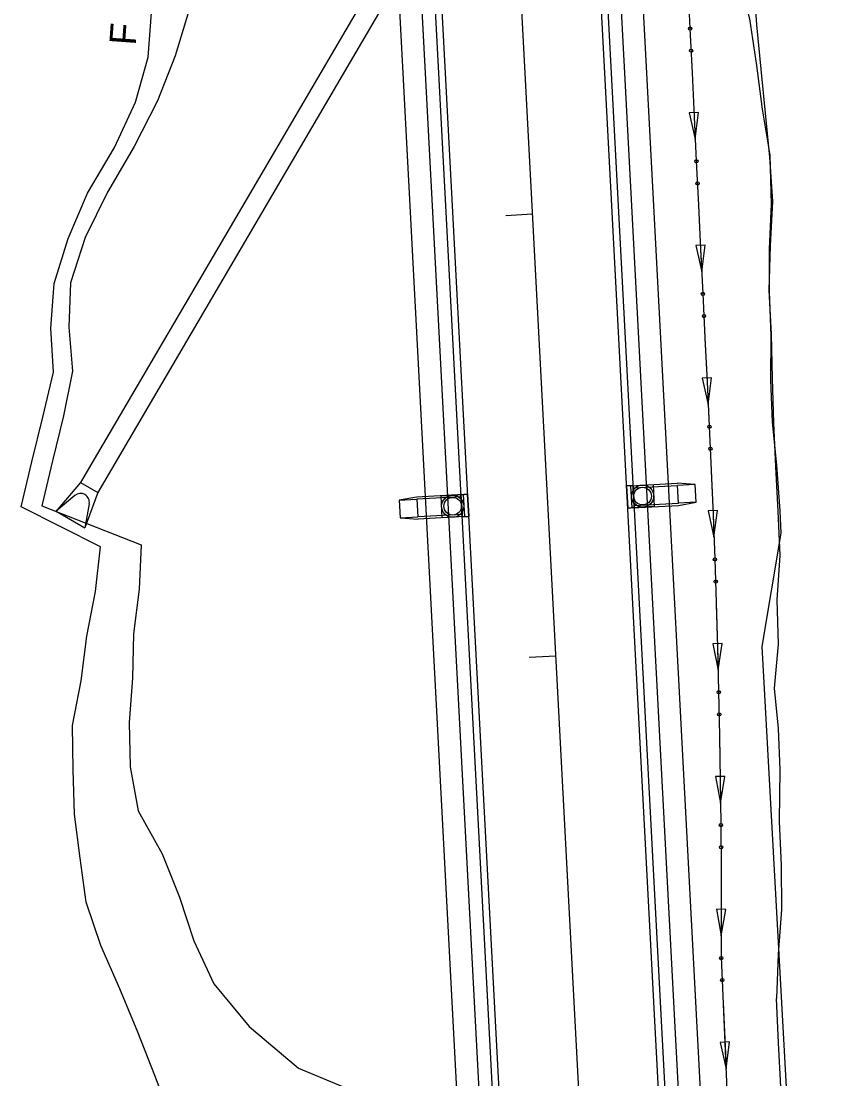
# Model space of a CAD drawing. Extents: x 979959 to 994833, y 1835619 to 1845316.
# Drawn here: x 992371.5 to 992555.1, y 1841958.9 to 1842198 of the extents above; entities that cross this region are included whole.
import ezdxf

# ---------------------------------------------------------------- set-up
doc = ezdxf.new("R2010")
doc.units = 0
for name, color, linetype in [('Future 5 Lane Construction Limits', 7, 'Continuous'), ('R_Drainage', 7, 'Continuous'), ('R_Horz Alg', 7, 'Continuous'), ('R_Horz Alg Stationing', 7, 'Continuous'), ('R_Proposed Const Limits', 7, 'Continuous'), ('R_Proposed Road', 7, 'Continuous'), ('R_Special Ditch', 7, 'Continuous')]:
    doc.layers.add(name, color=color, linetype=linetype)

msp = doc.modelspace()

# ---------------------------------------------------------------- linework, layer by layer
at = {"layer": 'Future 5 Lane Construction Limits'}
for points in [[(992555.13, 1841936.67), (992544.84, 1841952.86), (992539.14, 1842056.63), (992543.41, 1842082.28), (992543.24, 1842087.29), (992542.46, 1842097.61), (992541.44, 1842107.37), (992541.12, 1842116.82), (992541.15, 1842126.86), (992540.77, 1842136.87), (992540.77, 1842146.45), (992541.26, 1842156.64), (992540.93, 1842167.72), (992539.18, 1842178.11), (992537.94, 1842187.98), (992536.34, 1842198.52), (992527.9, 1842231.75)], [(992405.52, 1841949.82), (992401.78, 1841959.63), (992397.92, 1841969.44), (992393.84, 1841979.24), (992389.54, 1841989.03), (992386.24, 1841998.87), (992384.87, 1842008.81), (992383.56, 1842018.75), (992383.31, 1842028.75), (992383.11, 1842038.76), (992385.08, 1842048.87), (992386.38, 1842058.96), (992388.33, 1842069.07), (992389.46, 1842079.15), (992371.52, 1842088.21), (992373.96, 1842098.36), (992376.42, 1842108.5), (992378.82, 1842118.64), (992378.2, 1842128.62), (992379.01, 1842138.68), (992382.15, 1842148.86), (992386.55, 1842159.11), (992392.66, 1842169.44), (992397.37, 1842179.7), (992400.25, 1842189.87), (992400.98, 1842199.92)]]:
    msp.add_lwpolyline(points, dxfattribs=at)
at = {"layer": 'R_Drainage'}
for p, q in [((992447.51, 1842200.38), (992384.95, 1842093.69)), ((992452.89, 1842200.67), (992388.83, 1842091.42)), ((992384.95, 1842093.69), (992379.45, 1842087.27)), ((992384.95, 1842093.69), (992388.83, 1842091.42)), ((992509.95, 1842093.02), (992508.45, 1842092.94)), ((992509.45, 1842092.99), (992519.94, 1842093.55)), ((992509.72, 1842088), (992509.45, 1842092.99)), ((992509.98, 1842092.52), (992519.96, 1842093.05)), ((992510.19, 1842088.53), (992509.98, 1842092.52)), ((992514.45, 1842093.26), (992514.71, 1842088.26)), ((992523.96, 1842093.26), (992519.94, 1842093.55)), ((992523.96, 1842093.26), (992519.96, 1842093.05)), ((992520.18, 1842089.05), (992519.96, 1842093.05)), ((992524.17, 1842089.27), (992523.96, 1842093.26)), ((992383.67, 1842090.79), (992379.45, 1842087.27)), ((992388.83, 1842091.42), (992385.91, 1842083.47)), ((992461.02, 1842090.41), (992457.05, 1842089.69)), ((992457.05, 1842089.69), (992461.04, 1842089.91)), ((992457.05, 1842089.69), (992457.27, 1842085.7)), ((992471.5, 1842090.99), (992461.02, 1842090.41)), ((992471.03, 1842090.46), (992461.04, 1842089.91)), ((992461.04, 1842089.91), (992461.26, 1842085.92)), ((992466.78, 1842085.72), (992466.51, 1842090.71)), ((992471.03, 1842090.46), (992471.25, 1842086.47)), ((992471.5, 1842090.99), (992471.78, 1842086)), ((992386.92, 1842088.89), (992385.91, 1842083.47)), ((992509.72, 1842088), (992520.2, 1842088.55)), ((992510.19, 1842088.53), (992520.18, 1842089.05)), ((992524.17, 1842089.27), (992520.18, 1842089.05)), ((992520.2, 1842088.55), (992524.17, 1842089.27)), ((992379.45, 1842087.27), (992385.91, 1842083.47)), ((992457.27, 1842085.7), (992461.26, 1842085.92)), ((992457.27, 1842085.7), (992461.29, 1842085.42)), ((992471.25, 1842086.47), (992461.26, 1842085.92)), ((992471.78, 1842086), (992461.29, 1842085.42)), ((992471.28, 1842085.97), (992472.77, 1842086.05))]:
    msp.add_line(p, q, dxfattribs=at)
for points in [[(992509.95, 1842093.02), (992510.22, 1842088.03), (992508.72, 1842087.95), (992508.45, 1842092.94)], [(992514.45, 1842093.26), (992514.71, 1842088.26), (992509.72, 1842088), (992509.45, 1842092.99)], [(992466.78, 1842085.72), (992466.51, 1842090.71), (992471.5, 1842090.99), (992471.78, 1842086)], [(992471.28, 1842085.97), (992471, 1842090.96), (992472.5, 1842091.05), (992472.77, 1842086.05)]]:
    msp.add_lwpolyline(points, close=True, dxfattribs=at)
for points in [[(992508.45, 1842092.94), (992508.72, 1842087.95), (992510.22, 1842088.03), (992509.95, 1842093.02)], [(992472.77, 1842086.05), (992472.5, 1842091.05), (992471, 1842090.96), (992471.28, 1842085.97)]]:
    msp.add_lwpolyline(points, dxfattribs=at)
for centre, radius in [((992512.08, 1842090.63), 2.5), ((992512.08, 1842090.63), 2.5), ((992512.08, 1842090.63), 2), ((992512.08, 1842090.63), 2), ((992469.14, 1842088.36), 2.5), ((992469.14, 1842088.36), 2.5), ((992469.14, 1842088.36), 2), ((992469.14, 1842088.36), 2)]:
    msp.add_circle(centre, radius, dxfattribs=at)
msp.add_arc((992384.95, 1842089.25), 2, 349.4557, 129.7729, dxfattribs=at)
at = {"layer": 'R_Horz Alg'}
msp.add_line((992508.95, 1841742.22), (992480.63, 1842278.55), dxfattribs=at)
at = {"layer": 'R_Horz Alg Stationing'}
for points in [[(992481.19, 1842154.09), (992487.18, 1842154.41)], [(992486.47, 1842054.23), (992492.46, 1842054.55)]]:
    msp.add_lwpolyline(points, dxfattribs=at)
at = {"layer": 'R_Proposed Const Limits'}
for points in [[(992537.19, 1842207.12), (992537.88, 1842197.14), (992538.81, 1842187.17), (992539.8, 1842177.21), (992540.78, 1842167.25), (992541.46, 1842157.27), (992540.91, 1842147.23), (992540.63, 1842137.2), (992541.14, 1842127.21), (992541.42, 1842117.21), (992541.69, 1842107.21), (992542.12, 1842097.22), (992542.65, 1842087.24), (992543.12, 1842077.25), (992542.47, 1842067.2), (992542.78, 1842057.2), (992541.88, 1842047.2), (992542.78, 1842038.14), (992543.1, 1842028.75), (992542.96, 1842017.16), (992543.41, 1842007.17), (992543.49, 1841997.16), (992542.72, 1841987.1), (992542.4, 1841977.07)], [(992409.43, 1842200.37), (992406.37, 1842190.19), (992402.37, 1842179.97), (992397.09, 1842169.68), (992391.09, 1842159.35), (992385.98, 1842149.06), (992382.66, 1842138.87), (992382.34, 1842128.84), (992383.1, 1842118.87), (992381.11, 1842108.75), (992378.65, 1842098.6), (992376.19, 1842088.46), (992398.68, 1842079.63), (992398.25, 1842069.6), (992396.93, 1842059.51), (992396.72, 1842049.49), (992395.92, 1842039.43), (992396.21, 1842029.43), (992397.97, 1842019.51), (992403.42, 1842009.79), (992407.37, 1841999.98), (992410.58, 1841990.14), (992415.11, 1841980.36), (992423.07, 1841970.77), (992434.25, 1841961.35), (992455.63, 1841952.46)], [(992547.69, 1841927.28), (992545.23, 1841937.16), (992544.27, 1841947.13), (992543.35, 1841957.09), (992542.81, 1841967.08), (992542.4, 1841977.07)]]:
    msp.add_lwpolyline(points, dxfattribs=at)
at = {"layer": 'R_Proposed Road'}
for p, q in [((992526.92, 1841743.17), (992498.6, 1842279.5)), ((992528.42, 1841743.25), (992500.1, 1842279.58)), ((992531.42, 1841743.41), (992503.1, 1842279.74)), ((992536.41, 1841743.67), (992508.09, 1842280)), ((992481.49, 1841740.77), (992453.17, 1842277.1)), ((992486.48, 1841741.04), (992458.16, 1842277.36)), ((992489.48, 1841741.19), (992461.15, 1842277.52)), ((992490.97, 1841741.27), (992462.65, 1842277.6))]:
    msp.add_line(p, q, dxfattribs=at)
at = {"layer": 'R_Special Ditch'}
for p, q in [((992524.77, 1842177.38), (992522.66, 1842177.28)), ((992522.66, 1842177.28), (992524, 1842171.33)), ((992524, 1842171.33), (992524.77, 1842177.38)), ((992526.23, 1842147.38), (992524.11, 1842147.27)), ((992524.11, 1842147.27), (992525.46, 1842141.33)), ((992525.46, 1842141.33), (992526.23, 1842147.38)), ((992527.69, 1842117.37), (992525.57, 1842117.27)), ((992525.57, 1842117.27), (992526.92, 1842111.33)), ((992526.92, 1842111.33), (992527.69, 1842117.37)), ((992529.07, 1842087.36), (992526.95, 1842087.28)), ((992528.24, 1842081.32), (992529.07, 1842087.36)), ((992526.95, 1842087.28), (992528.24, 1842081.32)), ((992530.08, 1842057.32), (992527.96, 1842057.27)), ((992527.96, 1842057.27), (992529.17, 1842051.3)), ((992529.17, 1842051.3), (992530.08, 1842057.32)), ((992530.69, 1842027.27), (992528.58, 1842027.25)), ((992528.58, 1842027.25), (992529.7, 1842021.26)), ((992529.7, 1842021.26), (992530.69, 1842027.27)), ((992530.91, 1841997.22), (992528.8, 1841997.23)), ((992528.8, 1841997.23), (992529.85, 1841991.23)), ((992529.85, 1841991.23), (992530.91, 1841997.22)), ((992531.76, 1841967.25), (992529.64, 1841967.16)), ((992529.64, 1841967.16), (992530.97, 1841961.21)), ((992530.97, 1841961.21), (992531.76, 1841967.25))]:
    msp.add_line(p, q, dxfattribs=at)
for points in [[(992522.3, 1842206.33), (992522.79, 1842196.34), (992523.27, 1842186.35), (992523.76, 1842176.37), (992524.24, 1842166.38), (992524.73, 1842156.39), (992525.22, 1842146.4), (992525.7, 1842136.41), (992526.19, 1842126.42), (992526.67, 1842116.44), (992527.16, 1842106.45), (992527.62, 1842096.46), (992528.04, 1842086.47), (992528.42, 1842076.47), (992528.75, 1842066.48), (992529.04, 1842056.48), (992529.28, 1842046.48), (992529.49, 1842036.47), (992529.64, 1842026.47), (992529.76, 1842016.46), (992529.83, 1842006.45), (992529.85, 1841996.44), (992529.84, 1841986.42), (992531.18, 1841956.45)], [(992523.27, 1842186.35), (992523.27, 1842186.35), (992523.28, 1842186.32)], [(992523.28, 1842186.32), (992523.76, 1842176.37), (992524, 1842171.33)], [(992524.73, 1842156.35), (992524.73, 1842156.31)], [(992524.73, 1842156.31), (992525.22, 1842146.4), (992525.46, 1842141.33)], [(992526.19, 1842126.35), (992526.19, 1842126.31)], [(992526.19, 1842126.31), (992526.67, 1842116.44), (992526.92, 1842111.33)], [(992527.63, 1842096.35), (992527.63, 1842096.31)], [(992527.63, 1842096.31), (992528.04, 1842086.47), (992528.24, 1842081.32)], [(992528.76, 1842066.33), (992528.76, 1842066.29)], [(992528.76, 1842066.29), (992529.04, 1842056.48), (992529.17, 1842051.3)], [(992529.49, 1842036.3), (992529.49, 1842036.26)], [(992529.49, 1842036.26), (992529.64, 1842026.47), (992529.7, 1842021.26)], [(992529.83, 1842006.26), (992529.83, 1842006.23)], [(992529.83, 1842006.23), (992529.85, 1841996.44), (992529.85, 1841991.23)], [(992530.29, 1841976.24), (992530.3, 1841976.2)], [(992530.3, 1841976.2), (992530.97, 1841961.21)]]:
    msp.add_lwpolyline(points, dxfattribs=at)
for centre in [(992522.82, 1842196.34), (992523.07, 1842191.33), (992524.28, 1842166.34), (992524.53, 1842161.33), (992525.74, 1842136.33), (992525.98, 1842131.33), (992527.2, 1842106.33), (992527.43, 1842101.33), (992528.46, 1842076.32), (992528.63, 1842071.31), (992529.32, 1842046.29), (992529.43, 1842041.28), (992529.8, 1842016.26), (992529.83, 1842011.25), (992529.88, 1841986.22), (992530.11, 1841981.22)]:
    msp.add_circle(centre, 0.375, dxfattribs=at)

# ---------------------------------------------------------------- texts
at = {"layer": 'Future 5 Lane Construction Limits'}
msp.add_text('F', height=6, rotation=85.8443, dxfattribs=at).set_placement((992397.43, 1842192.43))

doc.saveas('drawing.dxf')
